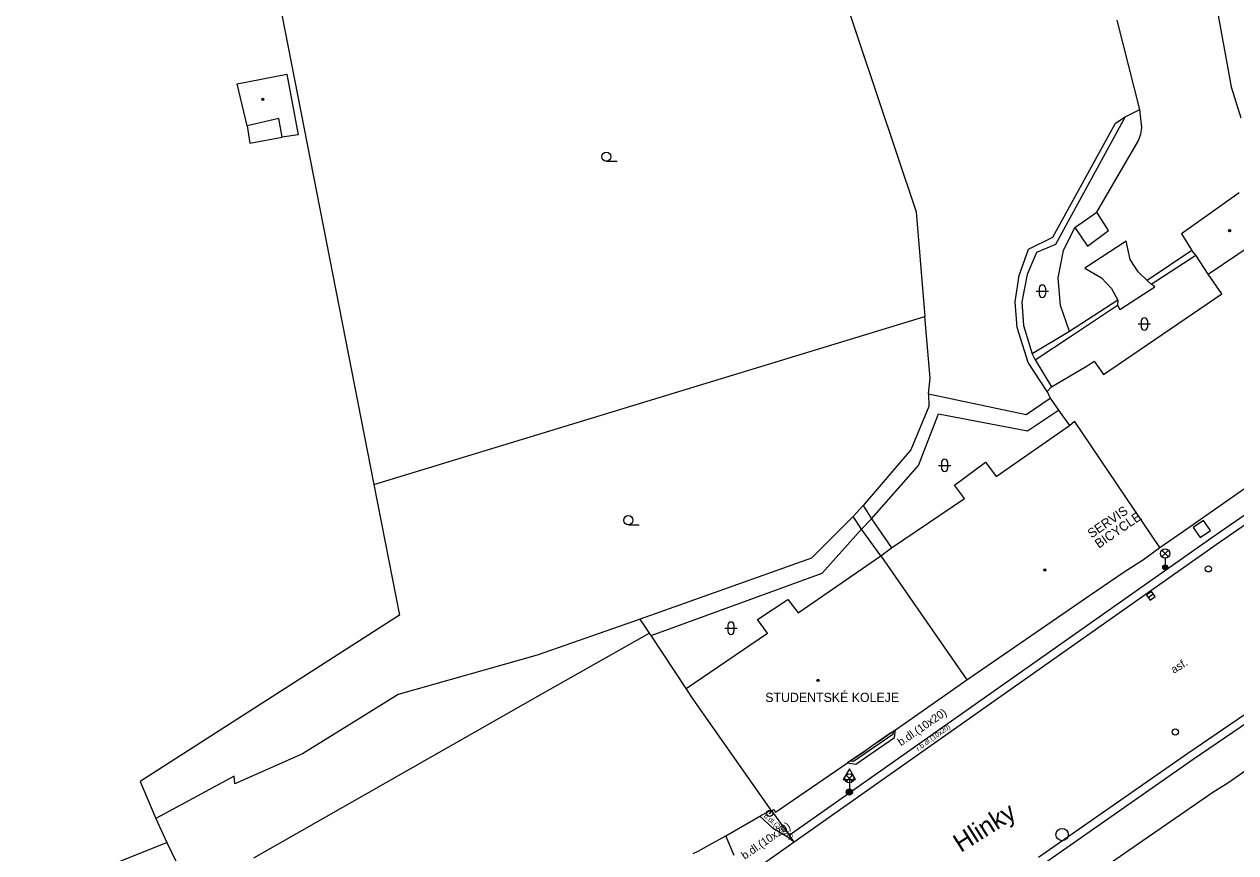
# Model space of a CAD drawing. Extents: x -600309 to -598967, y -1161267 to -1160292.
# Drawn here: x -599584.1 to -599485.7, y -1161147.8 to -1161080.5 of the extents above; entities that cross this region are included whole.
import ezdxf

# ---------------------------------------------------------------- set-up
doc = ezdxf.new("R2010")
doc.units = 0
for name, color, linetype in [('Level 10', 7, 'Continuous'), ('Level 11', 7, 'Continuous'), ('Level 25', 7, 'Continuous'), ('Level 26', 7, 'Continuous'), ('Level 27', 7, 'Continuous'), ('Level 28', 7, 'Continuous'), ('Level 33', 7, 'Continuous'), ('Level 34', 7, 'Continuous'), ('Level 36', 7, 'Continuous'), ('Level 39', 7, 'Continuous'), ('Level 40', 7, 'Continuous'), ('Level 41', 7, 'Continuous'), ('Level 49', 7, 'Continuous'), ('Level 5', 7, 'Continuous'), ('Level 51', 7, 'Continuous'), ('Level 52', 7, 'Continuous'), ('Level 54', 7, 'Continuous'), ('Level 6', 7, 'Continuous')]:
    doc.layers.add(name, color=color, linetype=linetype)

msp = doc.modelspace()

# ---------------------------------------------------------------- linework, layer by layer
at = {"layer": 'Level 10'}
for points in [[(-599487.29, -1161122.72), (-599470.19, -1161110.9)], [(-599505.97, -1161135.88), (-599487.29, -1161122.72)], [(-599489.57, -1161139.67), (-599467.6, -1161124.67)], [(-599521.56, -1161146.87), (-599505.97, -1161135.88)], [(-599501.72, -1161148.13), (-599489.57, -1161139.67)], [(-599526.07, -1161150.08), (-599521.56, -1161146.87)]]:
    msp.add_lwpolyline(points, dxfattribs=at)
at = {"layer": 'Level 11'}
for points in [[(-599487.63, -1161122.16), (-599470.5, -1161110.34)], [(-599506.38, -1161135.38), (-599487.63, -1161122.16)], [(-599489.14, -1161140.17), (-599467.36, -1161125.34)], [(-599521.97, -1161146.33), (-599506.38, -1161135.38)], [(-599513.52, -1161137.9099), (-599513.55, -1161138.1599), (-599516.73, -1161140.35), (-599517.01, -1161140.32)], [(-599516.54, -1161140.58), (-599513.4, -1161138.41)], [(-599513.4, -1161138.41), (-599513.33, -1161137.78)], [(-599517.23, -1161140.47), (-599516.54, -1161140.58)], [(-599501.38, -1161148.72), (-599489.14, -1161140.17)], [(-599523.38, -1161144.38), (-599521.97, -1161146.33)], [(-599524.33, -1161144.8), (-599523.32, -1161145.73)], [(-599526.44, -1161147.99), (-599527.11, -1161146.38)], [(-599523.32, -1161145.73), (-599522.13, -1161146.45)], [(-599522.13, -1161146.45), (-599521.56, -1161146.87)], [(-599521.56, -1161146.87), (-599521.97, -1161146.33)]]:
    msp.add_lwpolyline(points, dxfattribs=at)
at = {"layer": 'Level 25'}
for centre, radius in [((-599517.07, -1161142.84), 0.25), ((-599517.07, -1161142.84), 0.2), ((-599517.07, -1161142.84), 0.15), ((-599517.07, -1161142.84), 0.1), ((-599517.07, -1161142.84), 0.05), ((-599523.54, -1161144.56), 0.25), ((-599523.54, -1161144.56), 0.0303)]:
    msp.add_circle(centre, radius, dxfattribs=at)
at = {"layer": 'Level 26'}
msp.add_lwpolyline([(-599488.5639, -1161122.1662), (-599487.7438, -1161121.5939), (-599488.3161, -1161120.7738), (-599489.1362, -1161121.3461)], close=True, dxfattribs=at)
at = {"layer": 'Level 27'}
msp.add_line((-599492.7929, -1161127.036), (-599492.3871, -1161126.744), dxfattribs=at)
msp.add_lwpolyline([(-599492.647, -1161127.2389), (-599492.2411, -1161126.947), (-599492.533, -1161126.5411), (-599492.9389, -1161126.833)], close=True, dxfattribs=at)
msp.add_circle((-599499.79, -1161146.29), 0.5, dxfattribs=at)
at = {"layer": 'Level 28'}
for centre in [(-599487.9099, -1161124.71), (-599490.6, -1161137.96)]:
    msp.add_circle(centre, 0.25, dxfattribs=at)
at = {"layer": 'Level 33'}
for p, q in [((-599491.685, -1161123.73), (-599491.155, -1161123.2)), ((-599491.685, -1161123.2), (-599491.155, -1161123.73)), ((-599491.42, -1161123.84), (-599491.42, -1161124.59)), ((-599517.335, -1161141.98), (-599516.805, -1161141.45)), ((-599517.335, -1161141.45), (-599516.805, -1161141.98)), ((-599517.07, -1161142.09), (-599517.07, -1161142.84))]:
    msp.add_line(p, q, dxfattribs=at)
for centre, radius in [((-599491.42, -1161123.465), 0.375), ((-599491.42, -1161124.59), 0.2), ((-599491.42, -1161124.59), 0.1445), ((-599491.42, -1161124.59), 0.0876), ((-599517.07, -1161141.715), 0.375)]:
    msp.add_circle(centre, radius, dxfattribs=at)
at = {"layer": 'Level 34'}
msp.add_line((-599517.07, -1161141.822), (-599517.07, -1161142.84), dxfattribs=at)
msp.add_lwpolyline([(-599517.57, -1161141.822), (-599516.57, -1161141.822), (-599517.07, -1161140.956)], close=True, dxfattribs=at)
at = {"layer": 'Level 36'}
for p, q in [((-599536.81, -1161091.615), (-599535.935, -1161091.615)), ((-599501.896, -1161102.166), (-599500.896, -1161102.166)), ((-599501.646, -1161101.916), (-599501.646, -1161102.416)), ((-599501.146, -1161101.916), (-599501.146, -1161102.416)), ((-599493.606, -1161104.826), (-599492.606, -1161104.826)), ((-599493.356, -1161104.576), (-599493.356, -1161105.076)), ((-599492.856, -1161104.576), (-599492.856, -1161105.076)), ((-599509.836, -1161116.306), (-599508.836, -1161116.306)), ((-599509.586, -1161116.056), (-599509.586, -1161116.556)), ((-599509.086, -1161116.056), (-599509.086, -1161116.556)), ((-599535.02, -1161121.135), (-599534.145, -1161121.135)), ((-599527.196, -1161129.526), (-599526.196, -1161129.526)), ((-599526.946, -1161129.276), (-599526.946, -1161129.776)), ((-599526.446, -1161129.276), (-599526.446, -1161129.776))]:
    msp.add_line(p, q, dxfattribs=at)
for centre in [(-599536.8101, -1161091.2399), (-599535.0201, -1161120.7599)]:
    msp.add_circle(centre, 0.375, dxfattribs=at)
for centre, start, end in [((-599501.3957, -1161101.9163), 0, 180), ((-599501.3957, -1161102.4163), 180, 0), ((-599493.1057, -1161104.5763), 0, 180), ((-599493.1057, -1161105.0763), 180, 0), ((-599509.3357, -1161116.0563), 0, 180), ((-599509.3357, -1161116.5563), 180, 0), ((-599526.6957, -1161129.2763), 0, 180), ((-599526.6957, -1161129.7763), 180, 0)]:
    msp.add_arc(centre, 0.25, start, end, dxfattribs=at)
at = {"layer": 'Level 39'}
for centre, radius in [((-599564.71, -1161086.59), 0.09), ((-599564.71, -1161086.59), 0.0398), ((-599486.19, -1161097.25), 0.09), ((-599486.19, -1161097.25), 0.0398), ((-599501.19, -1161124.8), 0.09), ((-599501.19, -1161124.8), 0.0398), ((-599519.61, -1161133.77), 0.09), ((-599519.61, -1161133.77), 0.0398)]:
    msp.add_circle(centre, radius, dxfattribs=at)
at = {"layer": 'Level 5'}
for points in [[(-599485.4, -1161094.17), (-599490.1, -1161097.5)], [(-599490.1, -1161097.5), (-599489.25, -1161098.86)], [(-599487.92, -1161100.77), (-599483.12, -1161097.54)], [(-599488.94, -1161099.25), (-599489.25, -1161098.86)], [(-599487.92, -1161100.77), (-599488.94, -1161099.25)], [(-599486.81, -1161102.39), (-599487.92, -1161100.77)], [(-599496.42, -1161108.94), (-599486.81, -1161102.39)], [(-599497.75, -1161108.23), (-599497.18, -1161107.84)], [(-599497.18, -1161107.84), (-599496.42, -1161108.94)], [(-599500.6599, -1161109.94), (-599497.75, -1161108.23)], [(-599500.6599, -1161109.94), (-599501.01, -1161110.3)], [(-599489.92, -1161121.64), (-599472.98, -1161109.8)], [(-599501.01, -1161110.3), (-599500.76, -1161110.85)], [(-599500.76, -1161110.85), (-599500.08, -1161111.83)], [(-599500.08, -1161111.83), (-599499.2, -1161113.06)], [(-599505.15, -1161117.21), (-599499.2, -1161113.06)], [(-599499.2, -1161113.06), (-599498.78, -1161112.7199)], [(-599491.84, -1161122.98), (-599498.78, -1161112.7199)], [(-599508.54, -1161117.9099), (-599506.02, -1161116.05)], [(-599506.02, -1161116.05), (-599505.15, -1161117.21)], [(-599507.7199, -1161119.01), (-599508.54, -1161117.9099)], [(-599513.6599, -1161123), (-599507.7199, -1161119.01)], [(-599491.84, -1161122.98), (-599491.14, -1161122.48), (-599489.92, -1161121.64)], [(-599521.23, -1161128.27), (-599514.52, -1161123.64)], [(-599514.52, -1161123.64), (-599513.6599, -1161123)], [(-599514.52, -1161123.64), (-599507.54, -1161133.73)], [(-599493.19, -1161123.95), (-599491.84, -1161122.98)], [(-599494.74, -1161124.96), (-599493.19, -1161123.95)], [(-599498.08, -1161127.23), (-599494.74, -1161124.96)], [(-599524.53, -1161128.82), (-599522.06, -1161127.2)], [(-599522.06, -1161127.2), (-599521.23, -1161128.27)], [(-599499.3, -1161128.06), (-599498.08, -1161127.23)], [(-599507.54, -1161133.73), (-599499.3, -1161128.06)], [(-599523.73, -1161129.93), (-599524.53, -1161128.82)], [(-599533.31, -1161129.92), (-599542.01, -1161134.86)], [(-599533.17, -1161130.13), (-599533.31, -1161129.92)], [(-599530.33, -1161134.43), (-599533.17, -1161130.13)], [(-599530.33, -1161134.43), (-599523.73, -1161129.93)], [(-599513.69, -1161138.03), (-599513.33, -1161137.78), (-599507.54, -1161133.73)], [(-599529.75, -1161135.3), (-599530.33, -1161134.43)], [(-599542.01, -1161134.86), (-599565.4699, -1161148.2)], [(-599523.38, -1161144.38), (-599529.75, -1161135.3)], [(-599486.32, -1161142.08), (-599479.01, -1161136.98)], [(-599513.69, -1161138.03), (-599514.78, -1161138.79)], [(-599515.73, -1161139.45), (-599516.86, -1161140.2199)], [(-599514.78, -1161138.79), (-599515.73, -1161139.45)], [(-599523.08, -1161144.46), (-599517.23, -1161140.47)], [(-599516.86, -1161140.2199), (-599517.23, -1161140.47)], [(-599487.56, -1161142.84), (-599486.32, -1161142.08)], [(-599495.86, -1161148.58), (-599487.56, -1161142.84)], [(-599524.33, -1161144.8), (-599523.56, -1161144.37)], [(-599523.56, -1161144.37), (-599523.48, -1161144.46)], [(-599523.48, -1161144.46), (-599523.38, -1161144.38), (-599523.24, -1161144.26)], [(-599523.24, -1161144.26), (-599523.08, -1161144.46)], [(-599527.11, -1161146.38), (-599524.33, -1161144.8)], [(-599528.48, -1161147.14), (-599527.11, -1161146.38)], [(-599529.36, -1161147.62), (-599528.48, -1161147.14)], [(-599529.75, -1161147.83), (-599529.36, -1161147.62)]]:
    msp.add_lwpolyline(points, dxfattribs=at)
at = {"layer": 'Level 51'}
for points in [[(-599492.74, -1161048.85), (-599486.06, -1161085.58)], [(-599522.6, -1161063.01), (-599511.64, -1161095.73)], [(-599564.2, -1161074.46), (-599555.7, -1161117.86)], [(-599486.06, -1161085.58), (-599485.28, -1161088.1)], [(-599511.64, -1161095.73), (-599510.94, -1161104.2199)], [(-599494.59, -1161098.11), (-599497.95, -1161100.29)], [(-599494.25, -1161099.6), (-599494.59, -1161098.11)], [(-599489.25, -1161098.86), (-599492.89, -1161101.31)], [(-599493.61, -1161100.6), (-599494.25, -1161099.6)], [(-599497.95, -1161100.29), (-599496.59, -1161101.08)], [(-599496.59, -1161101.08), (-599495.79, -1161101.94)], [(-599492.89, -1161101.31), (-599493.61, -1161100.6)], [(-599495.79, -1161101.94), (-599495.27, -1161102.89)], [(-599495.27, -1161102.89), (-599499.2, -1161105.45)], [(-599555.7, -1161117.86), (-599510.94, -1161104.2199)], [(-599510.52, -1161109.2199), (-599510.94, -1161104.2199)], [(-599499.2, -1161105.45), (-599502.21, -1161107.26)], [(-599502.21, -1161107.26), (-599501.9699, -1161107.75)], [(-599501.9699, -1161107.75), (-599500.6599, -1161109.94)], [(-599510.65, -1161110.49), (-599510.52, -1161109.2199)], [(-599510.65, -1161110.49), (-599510.62, -1161111.54)], [(-599510.65, -1161110.49), (-599502.7, -1161112.18)], [(-599502.7, -1161112.18), (-599500.76, -1161110.85)], [(-599510.62, -1161111.54), (-599512.09, -1161115.05)], [(-599512.09, -1161115.05), (-599515.95, -1161119.57)], [(-599555.7, -1161117.86), (-599553.62, -1161128.48)], [(-599515.95, -1161119.57), (-599516.75, -1161120.45)], [(-599516.75, -1161120.45), (-599520.15, -1161123.84)], [(-599516.08, -1161121.48), (-599516.75, -1161120.45)], [(-599514.52, -1161123.64), (-599516.08, -1161121.48)], [(-599520.15, -1161123.84), (-599534.05, -1161128.8)], [(-599553.62, -1161128.48), (-599574.6599, -1161141.9699)], [(-599534.05, -1161128.8), (-599542.42, -1161131.71)], [(-599533.31, -1161129.92), (-599534.05, -1161128.8)], [(-599542.42, -1161131.71), (-599553.73, -1161134.9099)], [(-599553.73, -1161134.9099), (-599556.7199, -1161136.77)], [(-599556.7199, -1161136.77), (-599561.48, -1161139.7199)], [(-599561.48, -1161139.7199), (-599566.99, -1161142.17)], [(-599567.04, -1161141.53), (-599573.4099, -1161144.98)], [(-599566.99, -1161142.17), (-599567.04, -1161141.53)], [(-599574.6599, -1161141.9699), (-599573.4099, -1161144.98)], [(-599573.4099, -1161144.98), (-599572.52, -1161146.92)], [(-599584.09, -1161151.56), (-599572.52, -1161146.92)], [(-599572.52, -1161146.92), (-599571.26, -1161149.5)]]:
    msp.add_lwpolyline(points, dxfattribs=at)
at = {"layer": 'Level 52'}
for points in [[(-599566.79, -1161085.33), (-599562.77, -1161084.55)], [(-599565.99, -1161088.74), (-599566.79, -1161085.33)], [(-599562.77, -1161084.55), (-599561.85, -1161089.46)], [(-599563.42, -1161088.15), (-599565.99, -1161088.74)], [(-599563.13, -1161089.6599), (-599563.42, -1161088.15)], [(-599561.85, -1161089.46), (-599563.13, -1161089.6599)]]:
    msp.add_lwpolyline(points, dxfattribs=at)
at = {"layer": 'Level 54'}
for points in [[(-599493.48, -1161087.4099), (-599495.32, -1161080.1599)], [(-599494.6599, -1161088.01), (-599493.48, -1161087.4099)], [(-599493.32, -1161088.87), (-599493.48, -1161087.4099)], [(-599494.6599, -1161088.01), (-599500.33, -1161098.38)], [(-599495.45, -1161088.53), (-599494.6599, -1161088.01)], [(-599565.99, -1161088.74), (-599565.76, -1161090.15)], [(-599500.55, -1161097.79), (-599495.45, -1161088.53)], [(-599493.62, -1161089.99), (-599493.39, -1161089.4099)], [(-599493.39, -1161089.4099), (-599493.32, -1161088.87)], [(-599565.76, -1161090.15), (-599563.13, -1161089.6599)], [(-599496.98, -1161095.76), (-599493.62, -1161089.99)], [(-599498.76, -1161097), (-599496.98, -1161095.76)], [(-599496.01, -1161097.24), (-599496.98, -1161095.76)], [(-599499.67, -1161098.87), (-599498.76, -1161097)], [(-599498.76, -1161097), (-599497.73, -1161098.5)], [(-599497.73, -1161098.5), (-599496.01, -1161097.24)], [(-599502.53, -1161098.76), (-599500.55, -1161097.79)], [(-599503.28, -1161100.88), (-599502.53, -1161098.76)], [(-599501.87, -1161099.03), (-599502.63, -1161100.81)], [(-599500.33, -1161098.38), (-599501.87, -1161099.03)], [(-599500.11, -1161101.08), (-599499.67, -1161098.87)], [(-599492.55, -1161101.6), (-599488.94, -1161099.25)], [(-599503.59, -1161103.04), (-599503.28, -1161100.88)], [(-599502.63, -1161100.81), (-599503.06, -1161103.04)], [(-599499.93, -1161103.33), (-599500.11, -1161101.08)], [(-599495.1, -1161103.64), (-599492.25, -1161101.8)], [(-599492.55, -1161101.6), (-599492.89, -1161101.31)], [(-599492.25, -1161101.8), (-599492.55, -1161101.6)], [(-599503.44, -1161105.1), (-599503.59, -1161103.04)], [(-599503.06, -1161103.04), (-599502.92, -1161104.96)], [(-599495.27, -1161102.89), (-599495.28, -1161103.3)], [(-599499.2, -1161105.45), (-599499.93, -1161103.33)], [(-599499.03, -1161105.8), (-599495.28, -1161103.3)], [(-599495.28, -1161103.3), (-599495.1, -1161103.64)], [(-599502.54, -1161107.95), (-599503.44, -1161105.1)], [(-599502.92, -1161104.96), (-599502.21, -1161107.26)], [(-599501.9699, -1161107.75), (-599499.03, -1161105.8)], [(-599501.01, -1161110.3), (-599502.54, -1161107.95)], [(-599502.6, -1161113.49), (-599500.08, -1161111.83)], [(-599511.46, -1161116.33), (-599509.83, -1161112.11)], [(-599509.83, -1161112.11), (-599502.6, -1161113.49)], [(-599515.26, -1161120.64), (-599511.46, -1161116.33)], [(-599515.95, -1161119.57), (-599515.26, -1161120.64)], [(-599516.08, -1161121.48), (-599515.26, -1161120.64)], [(-599515.26, -1161120.64), (-599513.6599, -1161123)], [(-599519.29, -1161125.05), (-599516.08, -1161121.48)], [(-599533.17, -1161130.13), (-599519.29, -1161125.05)]]:
    msp.add_lwpolyline(points, dxfattribs=at)
at = {"layer": 'Level 6'}
for points in [[(-599514.78, -1161138.79), (-599513.69, -1161138.03)], [(-599516.86, -1161140.2199), (-599515.73, -1161139.45)], [(-599529.36, -1161147.62), (-599528.48, -1161147.14)]]:
    msp.add_lwpolyline(points, dxfattribs=at)

# ---------------------------------------------------------------- texts
at = {"layer": 'Level 40'}
for s, height, rotation, p in [('asf.', 0.65, 32.32, (-599490.71, -1161133.24)), ('b.dl.(10x20)', 0.65, 34.381106, (-599512.88, -1161139.12)), ('r.b.dl.(10x20)', 0.4, 35.938339, (-599511.47, -1161139.52)), ('b.dl.(20x20)', 0.4, 320, (-599524.06, -1161144.84)), ('b.dl.(10x20)', 0.65, 34.381106, (-599525.57, -1161148.34))]:
    msp.add_text(s, height=height, rotation=rotation, dxfattribs=at).set_placement(p)
at = {"layer": 'Level 41'}
for s, p in [('SERVIS', (-599497.4, -1161122.25)), ('BICYCLE', (-599496.81, -1161123.08))]:
    msp.add_text(s, height=0.75, rotation=34.46, dxfattribs=at).set_placement(p)
msp.add_text('STUDENTSKÉ KOLEJE', height=0.75, dxfattribs=at).set_placement((-599523.9, -1161135.52))
at = {"layer": 'Level 49'}
msp.add_text('Hlinky', height=1.5, rotation=32.3, dxfattribs=at).set_placement((-599508.02, -1161147.78))

doc.saveas('drawing.dxf')
